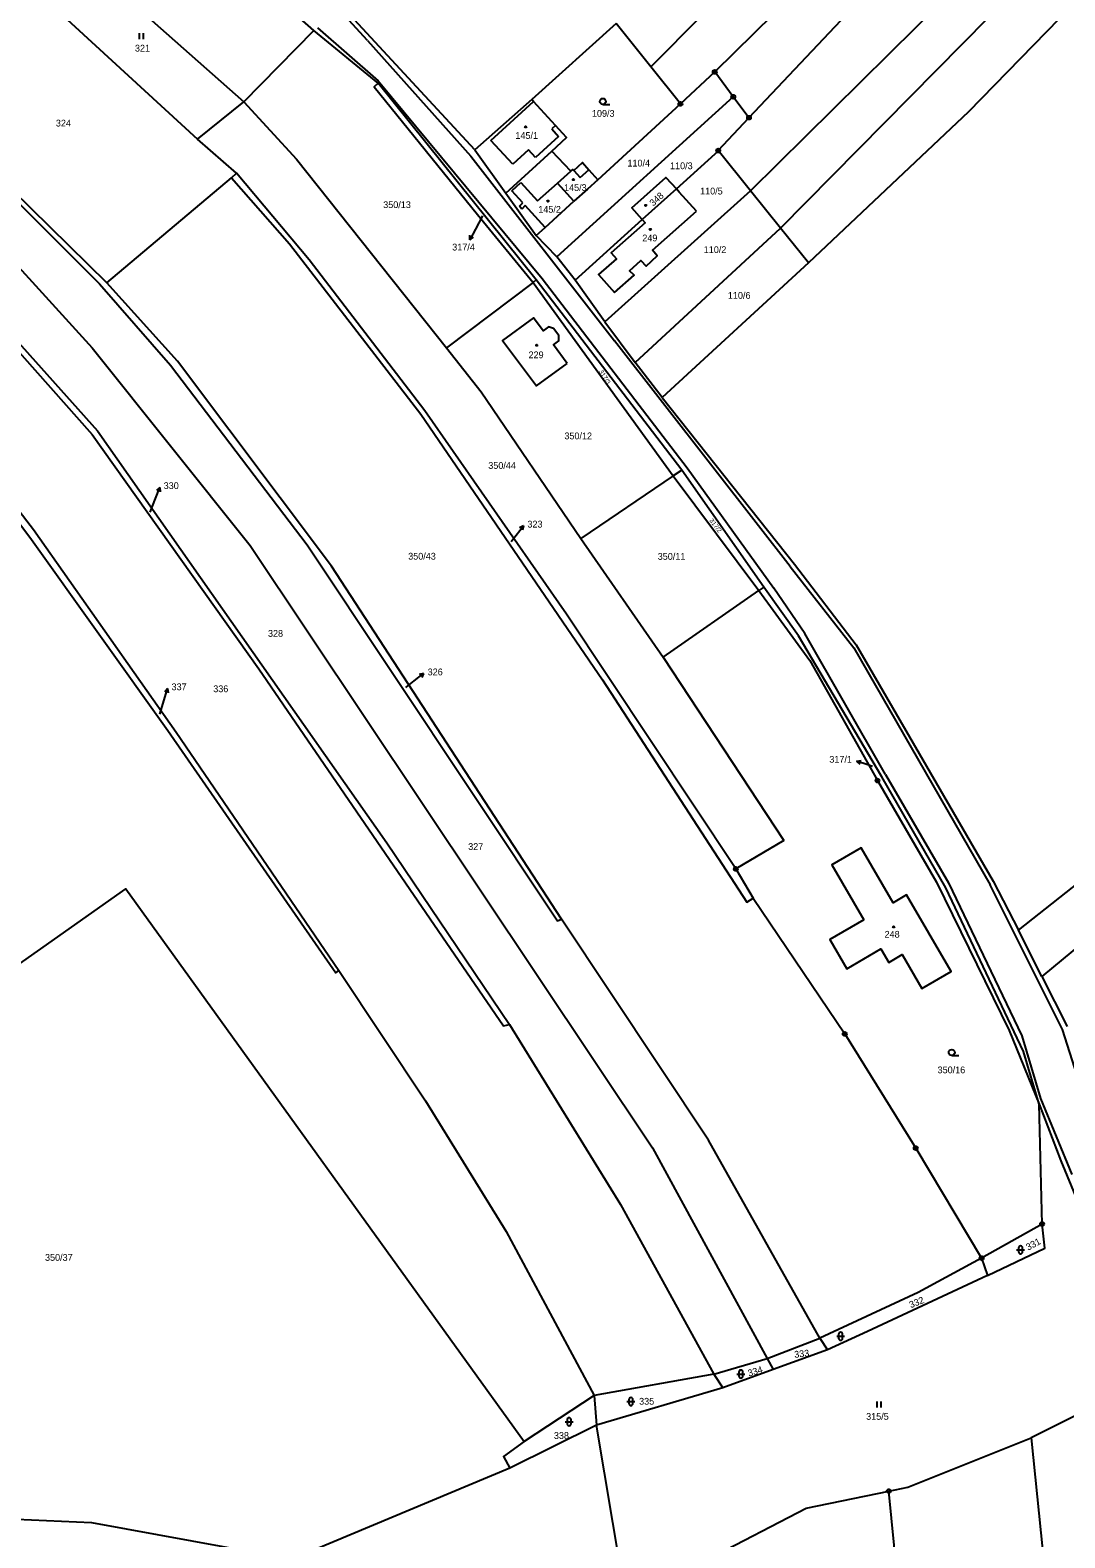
# Model space of a CAD drawing. Extents: x -680203 to -673936, y -1102717 to -1093650.
# Drawn here: x -676544.7 to -676284.4, y -1101570.7 to -1101191.4 of the extents above; entities that cross this region are included whole.
import ezdxf

# ---------------------------------------------------------------- set-up
doc = ezdxf.new("R2010")
doc.units = 0
for name, color, linetype in [('SOxx02xx_Koleje_param další_Popis10', 7, 'Continuous'), ('SOxx02xx_Staničení_Popis10', 7, 'Continuous'), ('SOxxxxxx_Koleje_hlavní_body_Popis10', 7, 'Continuous'), ('SOxxxxxx_Koleje_param další_Popis10', 7, 'Continuous'), ('SOxxxxxx_Osa_bod_P', 7, 'Continuous'), ('SOxxxxxx_Staničení_Popis10', 7, 'Continuous'), ('x_prac', 7, 'Continuous')]:
    doc.layers.add(name, color=color, linetype=linetype)

msp = doc.modelspace()

# ---------------------------------------------------------------- linework, layer by layer
at = {"layer": 'SOxx02xx_Koleje_param další_Popis10'}
for centre, radius in [((-676372.44, -1101201.89), 0.5), ((-676372.44, -1101201.89), 0.0303), ((-676381.06, -1101209.94), 0.5), ((-676381.06, -1101209.94), 0.0303), ((-676367.77, -1101208.15), 0.5), ((-676367.77, -1101208.15), 0.0303), ((-676363.82, -1101213.4), 0.5), ((-676363.82, -1101213.4), 0.0303), ((-676371.56, -1101221.67), 0.5), ((-676371.56, -1101221.67), 0.0303), ((-676331.49, -1101380.19), 0.5), ((-676331.49, -1101380.19), 0.0303), ((-676367.13, -1101402.44), 0.5), ((-676367.13, -1101402.44), 0.0303), ((-676339.72, -1101443.96), 0.5), ((-676339.72, -1101443.96), 0.0303), ((-676321.88, -1101472.68), 0.5), ((-676321.88, -1101472.68), 0.0303), ((-676290.08, -1101491.79), 0.5), ((-676290.08, -1101491.79), 0.0303), ((-676305.29, -1101500.36), 0.5), ((-676305.29, -1101500.36), 0.0303), ((-676328.64, -1101558.99), 0.5), ((-676328.64, -1101558.99), 0.0303)]:
    msp.add_circle(centre, radius, dxfattribs=at)
at = {"layer": 'SOxx02xx_Staničení_Popis10'}
for p, q in [((-676430.84, -1101238.09), (-676432.64, -1101241.46)), ((-676432.64, -1101241.46), (-676434.05, -1101244.11)), ((-676434.05, -1101244.11), (-676434.02, -1101242.99)), ((-676434.05, -1101244.11), (-676433.14, -1101243.46)), ((-676514.44, -1101312.64), (-676513.14, -1101309.22)), ((-676513.14, -1101309.22), (-676512.07, -1101306.42)), ((-676512.07, -1101306.42), (-676512.89, -1101307.17)), ((-676512.07, -1101306.42), (-676511.96, -1101307.53)), ((-676422.39, -1101318.49), (-676420.54, -1101316.12)), ((-676420.54, -1101316.12), (-676421.55, -1101316.61)), ((-676420.54, -1101316.12), (-676420.76, -1101317.22)), ((-676423.61, -1101320.08), (-676422.39, -1101318.49)), ((-676448.04, -1101355.11), (-676445.68, -1101353.26)), ((-676445.68, -1101353.26), (-676446.77, -1101353.48)), ((-676445.68, -1101353.26), (-676446.16, -1101354.27)), ((-676510.96, -1101359.9), (-676510.08, -1101357.03)), ((-676510.08, -1101357.03), (-676510.85, -1101357.84)), ((-676510.08, -1101357.03), (-676509.9, -1101358.13)), ((-676450.17, -1101356.75), (-676448.04, -1101355.11)), ((-676512.04, -1101363.49), (-676510.96, -1101359.9)), ((-676336.75, -1101375.3), (-676335.64, -1101375.16)), ((-676333.91, -1101376.28), (-676336.75, -1101375.3)), ((-676336.75, -1101375.3), (-676335.96, -1101376.1)), ((-676332.73, -1101376.68), (-676333.91, -1101376.28))]:
    msp.add_line(p, q, dxfattribs=at)
at = {"layer": 'SOxxxxxx_Koleje_hlavní_body_Popis10'}
for p, q in [((-676517.15, -1101193.64), (-676517.15, -1101192.14)), ((-676516.15, -1101193.64), (-676516.15, -1101192.14)), ((-676400.6, -1101210.05), (-676398.85, -1101210.05)), ((-676312.82, -1101449.37), (-676311.07, -1101449.37)), ((-676296.5, -1101498.29), (-676294.5, -1101498.29)), ((-676296, -1101497.79), (-676296, -1101498.79)), ((-676295, -1101498.79), (-676295, -1101497.79)), ((-676341.76, -1101520.02), (-676339.76, -1101520.02)), ((-676341.26, -1101519.52), (-676341.26, -1101520.52)), ((-676340.26, -1101520.52), (-676340.26, -1101519.52)), ((-676366.36, -1101529.03), (-676366.36, -1101530.03)), ((-676365.36, -1101530.03), (-676365.36, -1101529.03)), ((-676366.86, -1101529.53), (-676364.86, -1101529.53)), ((-676394.53, -1101536.45), (-676392.53, -1101536.45)), ((-676394.03, -1101535.95), (-676394.03, -1101536.95)), ((-676393.03, -1101536.95), (-676393.03, -1101535.95)), ((-676331.58, -1101537.91), (-676331.58, -1101536.41)), ((-676330.58, -1101537.91), (-676330.58, -1101536.41)), ((-676410.08, -1101541.53), (-676408.08, -1101541.53)), ((-676409.58, -1101541.03), (-676409.58, -1101542.03)), ((-676408.58, -1101542.03), (-676408.58, -1101541.03))]:
    msp.add_line(p, q, dxfattribs=at)
for centre in [(-676400.6, -1101209.3), (-676312.82, -1101448.62)]:
    msp.add_circle(centre, 0.75, dxfattribs=at)
for centre, start, end in [((-676295.5, -1101497.79), 0, 180), ((-676295.5, -1101498.79), 180, 359.9879), ((-676340.76, -1101519.52), 0, 180), ((-676340.76, -1101520.52), 180, 359.9879), ((-676365.86, -1101529.03), 0, 180), ((-676365.86, -1101530.03), 180, 359.9879), ((-676393.53, -1101535.95), 0, 180), ((-676409.08, -1101541.03), 0, 180), ((-676393.53, -1101536.95), 180, 359.9879), ((-676409.08, -1101542.03), 180, 359.9879)]:
    msp.add_arc(centre, 0.5, start, end, dxfattribs=at)
at = {"layer": 'SOxxxxxx_Koleje_param další_Popis10'}
for centre in [(-676420.01, -1101215.74), (-676408, -1101228.98), (-676414.4, -1101234.38), (-676389.78, -1101235.47), (-676388.64, -1101241.52), (-676417.21, -1101270.67), (-676327.42, -1101417.01)]:
    msp.add_circle(centre, 0.175, dxfattribs=at)
at = {"layer": 'SOxxxxxx_Staničení_Popis10'}
for p, q in [((-676459.79, -1101193.97), (-676471.37, -1101181.29)), ((-676472.34, -1101190.76), (-676457.13, -1101204.16)), ((-676459.79, -1101193.97), (-676433.81, -1101223.06)), ((-676457.13, -1101204.16), (-676415.82, -1101253.9)), ((-676428.76, -1101219.17), (-676418.04, -1101209.31)), ((-676411.74, -1101218.16), (-676417.5, -1101223.46)), ((-676412.5, -1101215.37), (-676413.46, -1101216.24)), ((-676413.46, -1101216.24), (-676411.74, -1101218.16)), ((-676423.24, -1101225.14), (-676428.76, -1101219.17)), ((-676419.26, -1101221.53), (-676423.24, -1101225.14)), ((-676417.5, -1101223.46), (-676419.26, -1101221.53)), ((-676433.81, -1101223.06), (-676397.66, -1101269.52)), ((-676407.9, -1101226.66), (-676406.33, -1101228.46)), ((-676406.33, -1101228.46), (-676404.09, -1101226.54)), ((-676423.52, -1101231.8), (-676421.22, -1101229.74)), ((-676420.74, -1101234.86), (-676423.52, -1101231.8)), ((-676421.22, -1101229.74), (-676417.01, -1101234.34)), ((-676417.01, -1101234.34), (-676412.02, -1101229.85)), ((-676421.57, -1101235.7), (-676420.74, -1101234.86)), ((-676420.93, -1101236.39), (-676421.57, -1101235.7)), ((-676420.12, -1101235.54), (-676420.93, -1101236.39)), ((-676415.12, -1101241.05), (-676420.12, -1101235.54)), ((-676415.82, -1101253.9), (-676379.36, -1101301.51)), ((-676361.45, -1101316.08), (-676397.66, -1101269.52)), ((-676379.36, -1101301.51), (-676357.56, -1101331.8)), ((-676353.49, -1101326.32), (-676361.45, -1101316.08)), ((-676353.49, -1101326.32), (-676337.45, -1101346.82)), ((-676349.79, -1101343.18), (-676357.56, -1101331.8)), ((-676329.46, -1101378.63), (-676349.79, -1101343.18)), ((-676337.45, -1101346.82), (-676303.14, -1101406.42)), ((-676329.46, -1101378.63), (-676313.59, -1101405.9)), ((-676313.59, -1101405.9), (-676295.14, -1101444.41)), ((-676284.96, -1101442.82), (-676303.14, -1101406.42)), ((-676295.14, -1101444.41), (-676290.52, -1101460.23)), ((-676274.52, -1101475.72), (-676284.96, -1101442.82)), ((-676290.52, -1101460.23), (-676282.6, -1101479.33))]:
    msp.add_line(p, q, dxfattribs=at)
at = {"layer": 'x_prac'}
for p, q in [((-676473.29, -1101191.5), (-676495.32, -1101171.94)), ((-676519.82, -1101183.83), (-676490.91, -1101209.43)), ((-676537.45, -1101186.81), (-676502.52, -1101218.8)), ((-676490.91, -1101209.43), (-676473.29, -1101191.5)), ((-676457.1, -1101204.73), (-676473.29, -1101191.5)), ((-676397.2, -1101189.73), (-676418.48, -1101208.83)), ((-676388.53, -1101200.61), (-676397.2, -1101189.73)), ((-676381.06, -1101209.94), (-676388.53, -1101200.61)), ((-676372.44, -1101201.89), (-676381.06, -1101209.94)), ((-676367.77, -1101208.15), (-676372.44, -1101201.89)), ((-676417.34, -1101254.2), (-676457.1, -1101204.73)), ((-676502.52, -1101218.8), (-676490.91, -1101209.43)), ((-676418.48, -1101208.83), (-676432.76, -1101221.49)), ((-676367.77, -1101208.15), (-676412.16, -1101248.38)), ((-676401.87, -1101229.02), (-676381.06, -1101209.94)), ((-676363.82, -1101213.4), (-676367.77, -1101208.15)), ((-676371.56, -1101221.67), (-676363.82, -1101213.4)), ((-676492.71, -1101227.38), (-676502.52, -1101218.8)), ((-676432.76, -1101221.49), (-676425, -1101232.37)), ((-676425, -1101232.37), (-676413.43, -1101221.81)), ((-676408.63, -1101226.89), (-676413.43, -1101221.81)), ((-676363.41, -1101231.8), (-676371.56, -1101221.67)), ((-676525.4, -1101254.96), (-676494.04, -1101228.52)), ((-676494.04, -1101228.52), (-676492.71, -1101227.38)), ((-676425, -1101232.37), (-676417.37, -1101243.08)), ((-676363.41, -1101231.8), (-676400.09, -1101264.75)), ((-676382.09, -1101231.31), (-676390.66, -1101239.04)), ((-676355.86, -1101241.19), (-676363.41, -1101231.8)), ((-676407.59, -1101254.31), (-676390.66, -1101239.04)), ((-676412.16, -1101248.38), (-676417.37, -1101243.08)), ((-676392.42, -1101275), (-676355.86, -1101241.19)), ((-676348.88, -1101249.89), (-676355.86, -1101241.19)), ((-676407.59, -1101254.31), (-676412.16, -1101248.38)), ((-676348.88, -1101249.89), (-676385.69, -1101283.85)), ((-676418.15, -1101254.9), (-676439.9, -1101271.29)), ((-676417.34, -1101254.2), (-676418.15, -1101254.9)), ((-676418.15, -1101254.9), (-676382.87, -1101303.51)), ((-676380.72, -1101302.11), (-676417.34, -1101254.2)), ((-676400.09, -1101264.75), (-676407.59, -1101254.31)), ((-676400.09, -1101264.75), (-676392.42, -1101275)), ((-676385.69, -1101283.85), (-676392.42, -1101275)), ((-676382.87, -1101303.51), (-676406.09, -1101319.27)), ((-676380.72, -1101302.11), (-676382.87, -1101303.51)), ((-676382.87, -1101303.51), (-676361.33, -1101332.35)), ((-676360.09, -1101331.55), (-676380.72, -1101302.11)), ((-676406.09, -1101319.27), (-676385.43, -1101349.11)), ((-676360.09, -1101331.55), (-676361.33, -1101332.35)), ((-676385.43, -1101349.11), (-676361.33, -1101332.35)), ((-676385.43, -1101349.11), (-676355.05, -1101395.25)), ((-676355.05, -1101395.25), (-676367.13, -1101402.44)), ((-676367.13, -1101402.44), (-676362.79, -1101409.81)), ((-676290.18, -1101429.46), (-676296.03, -1101417.83)), ((-676290.18, -1101429.46), (-676283.76, -1101442.09)), ((-676290.08, -1101491.79), (-676290.83, -1101461.65)), ((-676290.08, -1101491.79), (-676305.29, -1101500.36)), ((-676305.29, -1101500.36), (-676303.84, -1101504.76)), ((-676359.26, -1101525.65), (-676345.96, -1101520.49)), ((-676345.96, -1101520.49), (-676344.08, -1101523.43)), ((-676344.08, -1101523.43), (-676357.72, -1101528.42)), ((-676372.65, -1101529.52), (-676359.26, -1101525.65)), ((-676357.72, -1101528.42), (-676370.43, -1101532.97)), ((-676359.26, -1101525.65), (-676357.72, -1101528.42)), ((-676372.65, -1101529.52), (-676402.78, -1101534.89)), ((-676370.43, -1101532.97), (-676402.18, -1101542.43)), ((-676372.65, -1101529.52), (-676370.43, -1101532.97)), ((-676262.78, -1101530.48), (-676292.81, -1101545.54)), ((-676402.78, -1101534.89), (-676420.39, -1101546.49)), ((-676402.78, -1101534.89), (-676402.18, -1101542.43)), ((-676402.18, -1101542.43), (-676424.01, -1101553.19)), ((-676396.06, -1101578.87), (-676402.18, -1101542.43)), ((-676323.89, -1101558.02), (-676292.81, -1101545.54)), ((-676292.81, -1101545.54), (-676287.5, -1101598.25)), ((-676424.01, -1101553.19), (-676478.72, -1101576.15)), ((-676349.45, -1101563.25), (-676328.64, -1101558.99)), ((-676328.64, -1101558.99), (-676323.89, -1101558.02)), ((-676324.65, -1101598.62), (-676328.64, -1101558.99))]:
    msp.add_line(p, q, dxfattribs=at)
for points in [[(-676215.12, -1101034.04), (-676239.09, -1101063.6), (-676262.14, -1101089.85), (-676288.73, -1101117.36), (-676331.9, -1101160.2), (-676352.83, -1101182.51), (-676372.44, -1101201.89)], [(-676363.82, -1101213.4), (-676336.39, -1101184.37), (-676303.43, -1101151.52), (-676262.49, -1101108.23), (-676235.41, -1101077.8), (-676202.78, -1101039.95)], [(-676363.41, -1101231.8), (-676321.72, -1101190.55), (-676290.94, -1101158.92), (-676257.02, -1101123.89), (-676218.4, -1101081.14), (-676190.59, -1101048.54)], [(-676355.86, -1101241.19), (-676303.56, -1101188.2), (-676271.35, -1101156.21), (-676237.94, -1101121.63), (-676199.79, -1101079.15), (-676180.4, -1101054.88)], [(-676168.97, -1101061.1), (-676196.78, -1101094.04), (-676240.05, -1101141.57), (-676308.56, -1101211.96), (-676348.88, -1101249.89)], [(-676388.53, -1101200.61), (-676349.45, -1101161.21), (-676323.16, -1101134.58)], [(-676432.76, -1101221.49), (-676453.66, -1101198.9), (-676464.14, -1101187.59), (-676470.58, -1101180.61)], [(-676584.81, -1101201.34), (-676575.61, -1101208.56), (-676564.27, -1101218.19), (-676527.25, -1101255.21), (-676509.39, -1101275.68), (-676474.96, -1101320.9), (-676412.01, -1101415.5), (-676410.95, -1101415.07)], [(-676583.52, -1101199.79), (-676563.69, -1101217.4), (-676525.4, -1101254.96)], [(-676457.1, -1101204.73), (-676458.15, -1101205.66), (-676432.1, -1101237.77), (-676418.15, -1101254.9)], [(-676592.78, -1101210.43), (-676561.94, -1101235.27), (-676529.03, -1101271.28), (-676489.27, -1101321.03), (-676388.06, -1101472.63), (-676359.26, -1101525.65)], [(-676490.91, -1101209.43), (-676477.62, -1101223.87), (-676439.9, -1101271.29)], [(-676413.43, -1101221.81), (-676409.71, -1101218.42), (-676412.5, -1101215.37), (-676418.04, -1101209.31), (-676418.48, -1101208.83)], [(-676601.13, -1101220.6), (-676571.04, -1101245.79), (-676529.05, -1101293.12), (-676487.12, -1101352.12), (-676425.54, -1101441.95), (-676424.08, -1101441.57)], [(-676600.1, -1101219.33), (-676570.3, -1101244.64), (-676527.7, -1101292.24), (-676454.97, -1101395.9), (-676424.08, -1101441.57)], [(-676382.09, -1101231.31), (-676372.33, -1101222.51), (-676371.56, -1101221.67)], [(-676408.63, -1101226.89), (-676408.1, -1101226.42), (-676407.9, -1101226.66), (-676405.71, -1101224.72), (-676404.09, -1101226.54), (-676401.87, -1101229.02)], [(-676494.04, -1101228.52), (-676479.4, -1101245.14), (-676446.39, -1101287.97), (-676400.7, -1101354.87), (-676364.35, -1101410.76), (-676362.79, -1101409.81)], [(-676367.13, -1101402.44), (-676409.72, -1101338.3), (-676445.4, -1101287.18), (-676474.47, -1101249.14), (-676492.71, -1101227.38)], [(-676407.88, -1101234.44), (-676412.02, -1101229.85), (-676408.63, -1101226.89)], [(-676401.87, -1101229.02), (-676404.41, -1101231.35), (-676407.88, -1101234.44)], [(-676390.66, -1101239.04), (-676393.29, -1101236.11), (-676384.71, -1101228.43), (-676382.09, -1101231.31)], [(-676376.99, -1101236.94), (-676381.35, -1101232.13), (-676382.09, -1101231.31)], [(-676417.37, -1101243.08), (-676415.12, -1101241.05), (-676407.88, -1101234.44)], [(-676397.63, -1101257.43), (-676392.74, -1101253.02), (-676393.85, -1101251.9), (-676391.01, -1101249.33), (-676389.66, -1101250.79), (-676386.93, -1101248.16), (-676388.13, -1101246.75), (-676376.99, -1101236.94)], [(-676390.66, -1101239.04), (-676389.94, -1101239.85), (-676398.48, -1101247.45), (-676397.17, -1101248.88), (-676401.72, -1101252.85), (-676397.63, -1101257.43)], [(-676615.51, -1101241.25), (-676616.59, -1101242.91), (-676598.21, -1101256.59), (-676564.87, -1101292.31), (-676544.77, -1101318.95), (-676510.01, -1101367.57), (-676467.76, -1101428.55), (-676466.98, -1101428.01)], [(-676615.51, -1101241.25), (-676596.13, -1101256.11), (-676562.75, -1101292.49), (-676543.79, -1101316.99), (-676507.9, -1101368.04), (-676466.98, -1101428.01)], [(-676410.95, -1101415.07), (-676468.86, -1101326.26), (-676507.59, -1101274.66), (-676525.4, -1101254.96)], [(-676409.56, -1101275.24), (-676413.01, -1101270.54), (-676411.66, -1101269.55), (-676411.68, -1101268.19), (-676412.96, -1101266.43), (-676414.24, -1101266.04), (-676415.56, -1101267.01), (-676418.04, -1101263.75), (-676425.85, -1101269.51), (-676417.29, -1101280.91), (-676409.56, -1101275.24)], [(-676439.9, -1101271.29), (-676431.23, -1101282.4), (-676406.09, -1101319.27)], [(-676385.69, -1101283.85), (-676352.39, -1101325.76), (-676336.82, -1101346.03), (-676302.36, -1101405.49), (-676296.03, -1101417.83)], [(-676290.83, -1101461.65), (-676294.75, -1101448.41), (-676314.28, -1101407.18), (-676330.39, -1101379.28), (-676351.4, -1101343.76), (-676360.09, -1101331.55)], [(-676296.03, -1101417.83), (-676277.22, -1101402.96), (-676235.95, -1101362.16), (-676207.38, -1101330.44), (-676197.27, -1101338.19), (-676223.93, -1101366.99), (-676272.11, -1101414.58), (-676290.18, -1101429.46)], [(-676361.33, -1101332.35), (-676348.51, -1101350), (-676331.49, -1101380.19), (-676316.68, -1101405.75), (-676298.33, -1101443.06), (-676290.83, -1101461.65)], [(-676334.93, -1101415.23), (-676343.49, -1101420.21), (-676339.2, -1101427.56), (-676330.65, -1101422.57), (-676328.68, -1101425.94), (-676325.31, -1101423.98), (-676320.33, -1101432.53), (-676312.98, -1101428.24), (-676324.22, -1101408.98), (-676327.59, -1101410.95), (-676335.64, -1101397.12), (-676342.99, -1101401.4), (-676334.93, -1101415.23)], [(-676585.89, -1101453.5), (-676520.63, -1101407.46), (-676420.39, -1101546.49)], [(-676362.79, -1101409.81), (-676339.72, -1101443.96), (-676321.88, -1101472.68), (-676305.29, -1101500.36)], [(-676345.96, -1101520.49), (-676373.97, -1101470.67), (-676410.95, -1101415.07)], [(-676466.98, -1101428.01), (-676445.22, -1101460.76), (-676424.95, -1101493.67), (-676402.78, -1101534.89)], [(-676424.08, -1101441.57), (-676396.11, -1101486.84), (-676372.65, -1101529.52)], [(-676290.83, -1101461.65), (-676285.38, -1101475.9), (-676262.78, -1101530.48)], [(-676303.84, -1101504.76), (-676289.43, -1101497.84), (-676290.08, -1101491.79)], [(-676305.29, -1101500.36), (-676321.29, -1101509.05), (-676345.96, -1101520.49)], [(-676303.84, -1101504.76), (-676334.01, -1101518.85), (-676344.08, -1101523.43)], [(-676420.39, -1101546.49), (-676425.54, -1101550.3), (-676424.01, -1101553.19)], [(-676646.44, -1101560.48), (-676608.95, -1101563.32), (-676563.24, -1101565.4), (-676529.23, -1101566.85), (-676478.72, -1101576.15)], [(-676396.06, -1101578.87), (-676373.97, -1101576.02), (-676349.45, -1101563.25)]]:
    msp.add_lwpolyline(points, dxfattribs=at)

# ---------------------------------------------------------------- texts
at = {"layer": 'SOxxxxxx_Osa_bod_P'}
for s, p in [('321', (-676518.3, -1101196.77)), ('324', (-676538.19, -1101215.62)), ('109/3', (-676403.33, -1101213.18)), ('145/1', (-676422.58, -1101218.74)), ('110/4', (-676394.4, -1101225.69)), ('110/3', (-676383.68, -1101226.36)), ('145/3', (-676410.35, -1101231.84)), ('110/5', (-676376.12, -1101232.73)), ('350/13', (-676455.84, -1101236.15)), ('145/2', (-676416.83, -1101237.32)), ('249', (-676390.66, -1101244.52)), ('317/4', (-676438.48, -1101246.82)), ('110/2', (-676375.2, -1101247.45)), ('110/6', (-676369.13, -1101258.97)), ('229', (-676419.28, -1101273.93)), ('350/12', (-676410.26, -1101294.32)), ('350/44', (-676429.41, -1101301.76)), ('330', (-676511.07, -1101306.84)), ('323', (-676419.56, -1101316.53)), ('350/43', (-676449.56, -1101324.6)), ('350/11', (-676386.78, -1101324.65)), ('328', (-676484.83, -1101344.02)), ('326', (-676444.66, -1101353.71)), ('337', (-676509.09, -1101357.46)), ('336', (-676498.6, -1101357.96)), ('317/1', (-676343.61, -1101375.7)), ('327', (-676434.46, -1101397.65)), ('248', (-676329.71, -1101419.73)), ('350/16', (-676316.37, -1101453.85)), ('350/37', (-676540.92, -1101501.04)), ('335', (-676391.46, -1101537.23)), ('315/5', (-676334.35, -1101541.04)), ('338', (-676412.9, -1101545.85))]:
    msp.add_text(s, height=1.7, dxfattribs=at).set_placement(p)
for s, height, rotation, p in [('348', 1.7, 42, (-676387.92, -1101235.79)), ('317/3', 1.14, 303, (-676401.66, -1101277.29)), ('317/2', 1.14, 307, (-676373.85, -1101314.79)), ('331', 1.7, 28, (-676293.59, -1101498.49)), ('332', 1.7, 22, (-676323.1, -1101512.98)), ('333', 1.7, 6, (-676352.36, -1101525.46)), ('334', 1.7, 17, (-676363.84, -1101530.2))]:
    msp.add_text(s, height=height, rotation=rotation, dxfattribs=at).set_placement(p)

doc.saveas('drawing.dxf')
